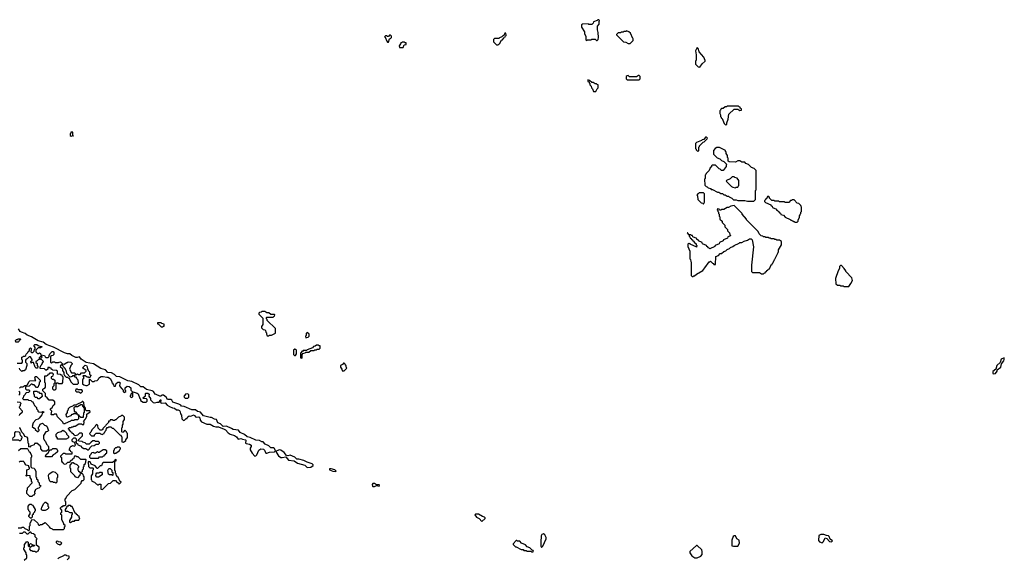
# Model space of a CAD drawing. Extents: x 2769579 to 2883812, y 684207 to 828660.
# Tile 290 of 505: x 2810299 to 2824390, y 747626 to 755340. Entities that reach past the tile are written whole.
import ezdxf

# ---------------------------------------------------------------- set-up
doc = ezdxf.new("R2010")
doc.units = 0

msp = doc.modelspace()

# ---------------------------------------------------------------- linework, layer by layer
at = {"layer": '0CON02XD'}
for points in [[(2818565, 755040), (2818580, 755055), (2818582, 755085), (2818580, 755155), (2818568, 755195), (2818570, 755245), (2818590, 755275), (2818590, 755315), (2818598, 755328), (2818585, 755340), (2818575, 755340), (2818565, 755330), (2818512, 755308), (2818508, 755292), (2818485, 755270), (2818445, 755270), (2818435, 755280), (2818352, 755278), (2818340, 755265), (2818340, 755235), (2818380, 755165), (2818380, 755135), (2818400, 755105), (2818402, 755052), (2818415, 755040), (2818425, 755050), (2818475, 755050), (2818485, 755060), (2818535, 755060), (2818552, 755042), (2818565, 755040)], [(2817145, 754980), (2817155, 754990), (2817168, 754992), (2817192, 755048), (2817208, 755052), (2817212, 755068), (2817228, 755072), (2817232, 755088), (2817248, 755092), (2817250, 755105), (2817260, 755115), (2817258, 755148), (2817242, 755148), (2817228, 755112), (2817215, 755110), (2817198, 755092), (2817165, 755080), (2817155, 755070), (2817095, 755070), (2817082, 755058), (2817082, 755022), (2817122, 754982), (2817145, 754980)], [(2819035, 755000), (2819078, 755042), (2819080, 755065), (2819072, 755072), (2819040, 755145), (2819018, 755168), (2818985, 755180), (2818975, 755170), (2818945, 755170), (2818935, 755160), (2818905, 755160), (2818895, 755150), (2818865, 755150), (2818842, 755128), (2818842, 755122), (2818942, 755022), (2818975, 755020), (2819005, 755000), (2819035, 755000)], [(2815575, 755020), (2815592, 755068), (2815608, 755072), (2815620, 755085), (2815620, 755105), (2815605, 755120), (2815592, 755118), (2815575, 755100), (2815565, 755100), (2815555, 755110), (2815535, 755110), (2815520, 755095), (2815528, 755088), (2815552, 755032), (2815565, 755020), (2815575, 755020)], [(2815785, 754940), (2815802, 754978), (2815830, 754985), (2815828, 755008), (2815815, 755010), (2815805, 755020), (2815775, 755020), (2815765, 755010), (2815752, 755008), (2815750, 754995), (2815730, 754965), (2815735, 754940), (2815785, 754940)], [(2820035, 754660), (2820065, 754708), (2820110, 754745), (2820110, 754755), (2820090, 754805), (2820025, 754880), (2820010, 754925), (2819995, 754940), (2819972, 754895), (2819980, 754835), (2819980, 754765), (2819973, 754743), (2819972, 754705), (2820010, 754665), (2820035, 754660)], [(2818545, 754310), (2818562, 754348), (2818580, 754365), (2818578, 754408), (2818565, 754410), (2818555, 754420), (2818535, 754420), (2818505, 754440), (2818485, 754440), (2818455, 754470), (2818432, 754478), (2818430, 754455), (2818448, 754448), (2818450, 754435), (2818460, 754425), (2818460, 754405), (2818478, 754388), (2818480, 754365), (2818498, 754348), (2818512, 754312), (2818545, 754310)], [(2819165, 754480), (2819180, 754495), (2819180, 754525), (2819165, 754540), (2819155, 754540), (2819125, 754520), (2819025, 754520), (2819005, 754540), (2818992, 754538), (2818980, 754525), (2818980, 754495), (2818995, 754480), (2819165, 754480)], [(2820405, 753830), (2820420, 753845), (2820420, 753865), (2820437, 753913), (2820450, 753985), (2820525, 754060), (2820575, 754060), (2820605, 754040), (2820628, 754042), (2820630, 754065), (2820612, 754072), (2820608, 754088), (2820595, 754090), (2820585, 754100), (2820425, 754100), (2820415, 754090), (2820395, 754090), (2820365, 754070), (2820345, 754070), (2820332, 754058), (2820330, 754045), (2820320, 754035), (2820320, 753995), (2820330, 753975), (2820330, 753955), (2820340, 753945), (2820340, 753935), (2820350, 753925), (2820380, 753855), (2820405, 753830)], [(2811065, 753670), (2811070, 753675), (2811060, 753680), (2811058, 753728), (2811032, 753728), (2811030, 753715), (2811020, 753705), (2811022, 753682), (2811035, 753670), (2811060, 753680), (2811065, 753670)], [(2820005, 753450), (2820020, 753465), (2820020, 753515), (2820030, 753525), (2820030, 753535), (2820082, 753588), (2820095, 753590), (2820138, 753632), (2820140, 753645), (2820128, 753658), (2820112, 753658), (2820088, 753622), (2820065, 753620), (2820058, 753612), (2819985, 753580), (2819972, 753568), (2819970, 753495), (2819980, 753485), (2819980, 753475), (2820005, 753450)], [(2820805, 752740), (2820830, 752765), (2820830, 752895), (2820840, 752905), (2820838, 753178), (2820808, 753208), (2820772, 753222), (2820728, 753268), (2820692, 753282), (2820675, 753300), (2820635, 753300), (2820605, 753320), (2820575, 753320), (2820545, 753300), (2820452, 753302), (2820440, 753315), (2820440, 753355), (2820430, 753365), (2820430, 753395), (2820410, 753425), (2820410, 753445), (2820402, 753452), (2820400, 753465), (2820315, 753508), (2820275, 753508), (2820250, 753495), (2820230, 753465), (2820230, 753415), (2820282, 753362), (2820318, 753348), (2820342, 753322), (2820378, 753308), (2820420, 753265), (2820410, 753255), (2820410, 753235), (2820365, 753180), (2820345, 753180), (2820325, 753200), (2820310, 753205), (2820258, 753258), (2820212, 753258), (2820202, 753248), (2820198, 753232), (2820182, 753218), (2820168, 753182), (2820122, 753138), (2820120, 753125), (2820110, 753115), (2820110, 753065), (2820100, 753055), (2820102, 752972), (2820125, 752950), (2820138, 752948), (2820152, 752932), (2820185, 752920), (2820195, 752910), (2820215, 752910), (2820285, 752870), (2820305, 752870), (2820335, 752850), (2820355, 752850), (2820375, 752830), (2820395, 752830), (2820425, 752810), (2820445, 752810), (2820452, 752802), (2820490, 752785), (2820515, 752760), (2820555, 752760), (2820575, 752750), (2820675, 752750), (2820715, 752740), (2820805, 752740)], [(2820545, 752932), (2820555, 752940), (2820578, 752942), (2820580, 752955), (2820590, 752965), (2820590, 753035), (2820568, 753068), (2820535, 753080), (2820525, 753090), (2820495, 753090), (2820465, 753060), (2820412, 753038), (2820410, 753025), (2820485, 752950), (2820505, 752940), (2820545, 752932)], [(2820085, 752700), (2820100, 752725), (2820100, 752845), (2820085, 752860), (2820025, 752860), (2820015, 752850), (2820002, 752848), (2819992, 752828), (2820000, 752815), (2820002, 752765), (2820050, 752715), (2820075, 752710), (2820085, 752700)], [(2821425, 752440), (2821440, 752455), (2821440, 752475), (2821460, 752505), (2821460, 752535), (2821468, 752542), (2821470, 752555), (2821480, 752565), (2821480, 752585), (2821490, 752595), (2821490, 752655), (2821482, 752662), (2821478, 752678), (2821448, 752708), (2821425, 752710), (2821385, 752760), (2821355, 752760), (2821345, 752750), (2821332, 752748), (2821305, 752720), (2821255, 752720), (2821245, 752730), (2821175, 752730), (2821165, 752740), (2821105, 752740), (2821095, 752750), (2821062, 752752), (2821032, 752782), (2821030, 752795), (2821018, 752808), (2821002, 752808), (2820988, 752772), (2820972, 752768), (2820970, 752755), (2820960, 752745), (2820960, 752735), (2820972, 752722), (2821048, 752688), (2821052, 752672), (2821068, 752668), (2821072, 752652), (2821128, 752628), (2821132, 752612), (2821148, 752608), (2821152, 752592), (2821168, 752588), (2821172, 752572), (2821188, 752568), (2821192, 752552), (2821228, 752538), (2821252, 752512), (2821325, 752480), (2821335, 752470), (2821345, 752470), (2821355, 752460), (2821365, 752460), (2821375, 752450), (2821385, 752450), (2821395, 752440), (2821425, 752440)], [(2819935, 751660), (2819945, 751670), (2819955, 751670), (2819983, 751697), (2820075, 751750), (2820106, 751784), (2820165, 751870), (2820175, 751870), (2820185, 751880), (2820212, 751852), (2820228, 751848), (2820232, 751832), (2820258, 751832), (2820262, 751948), (2820298, 751962), (2820325, 751990), (2820345, 751990), (2820375, 752020), (2820405, 752030), (2820422, 752048), (2820458, 752062), (2820472, 752078), (2820505, 752090), (2820522, 752108), (2820595, 752140), (2820605, 752150), (2820635, 752150), (2820665, 752170), (2820715, 752180), (2820745, 752200), (2820765, 752200), (2820780, 752185), (2820800, 752085), (2820772, 751825), (2820770, 751735), (2820785, 751720), (2820885, 751720), (2820915, 751700), (2820945, 751700), (2820955, 751710), (2820968, 751712), (2820972, 751728), (2820988, 751732), (2820992, 751748), (2821008, 751752), (2821012, 751768), (2821028, 751772), (2821052, 751828), (2821068, 751832), (2821070, 751845), (2821078, 751852), (2821080, 751865), (2821088, 751872), (2821090, 751885), (2821098, 751892), (2821100, 751905), (2821108, 751912), (2821142, 751988), (2821150, 751995), (2821152, 752008), (2821160, 752015), (2821160, 752045), (2821200, 752115), (2821200, 752165), (2821175, 752180), (2821135, 752180), (2821125, 752190), (2821105, 752190), (2821095, 752200), (2821055, 752200), (2821045, 752210), (2821025, 752210), (2821015, 752220), (2820975, 752220), (2820965, 752230), (2820945, 752230), (2820935, 752240), (2820912, 752242), (2820882, 752272), (2820868, 752308), (2820700, 752475), (2820700, 752485), (2820640, 752555), (2820640, 752565), (2820525, 752680), (2820475, 752670), (2820445, 752650), (2820425, 752650), (2820375, 752620), (2820345, 752620), (2820335, 752610), (2820315, 752610), (2820308, 752628), (2820285, 752630), (2820280, 752615), (2820288, 752608), (2820290, 752595), (2820300, 752585), (2820300, 752565), (2820310, 752555), (2820310, 752525), (2820320, 752515), (2820320, 752485), (2820350, 752455), (2820350, 752435), (2820390, 752395), (2820390, 752375), (2820430, 752335), (2820430, 752315), (2820458, 752288), (2820460, 752265), (2820468, 752258), (2820470, 752245), (2820432, 752228), (2820428, 752212), (2820372, 752188), (2820368, 752172), (2820312, 752148), (2820308, 752132), (2820252, 752108), (2820248, 752092), (2820175, 752060), (2820165, 752070), (2820152, 752072), (2820148, 752088), (2820132, 752092), (2820128, 752108), (2820072, 752132), (2820068, 752148), (2820012, 752172), (2820008, 752188), (2819992, 752192), (2819988, 752208), (2819932, 752232), (2819928, 752248), (2819915, 752250), (2819905, 752260), (2819880, 752260), (2819858, 752288), (2819852, 752288), (2819872, 752262), (2819880, 752260), (2819880, 752235), (2819888, 752228), (2819892, 752212), (2819908, 752208), (2819912, 752192), (2819928, 752188), (2819932, 752172), (2819948, 752168), (2819952, 752152), (2819978, 752128), (2819980, 752115), (2819990, 752105), (2819985, 752080), (2819978, 752088), (2819905, 752120), (2819895, 752130), (2819885, 752130), (2819875, 752140), (2819860, 752125), (2819863, 752093), (2819890, 752025), (2819890, 751915), (2819900, 751905), (2819902, 751878), (2819910, 751865), (2819910, 751675), (2819922, 751662), (2819935, 751660)], [(2822165, 751520), (2822195, 751560), (2822218, 751605), (2822210, 751645), (2822120, 751735), (2822120, 751745), (2822098, 751778), (2822058, 751818), (2822045, 751820), (2822030, 751805), (2822030, 751775), (2822010, 751745), (2821972, 751635), (2821980, 751555), (2822005, 751540), (2822035, 751540), (2822045, 751530), (2822085, 751530), (2822095, 751520), (2822165, 751520)], [(2813865, 750810), (2813875, 750820), (2813905, 750820), (2813958, 750852), (2813960, 750915), (2813842, 751032), (2813840, 751045), (2813830, 751055), (2813830, 751075), (2813835, 751080), (2813925, 751080), (2813935, 751090), (2813948, 751092), (2813950, 751115), (2813945, 751120), (2813895, 751120), (2813865, 751140), (2813835, 751140), (2813805, 751160), (2813765, 751160), (2813755, 751150), (2813732, 751148), (2813720, 751135), (2813722, 751122), (2813780, 751065), (2813780, 750975), (2813760, 750945), (2813760, 750925), (2813782, 750902), (2813805, 750900), (2813818, 750888), (2813820, 750865), (2813830, 750855), (2813830, 750835), (2813838, 750828), (2813842, 750812), (2813865, 750810)], [(2810462, 750618), (2810460, 750585), (2810472, 750572), (2810488, 750572), (2810508, 750592), (2810510, 750615), (2810520, 750625), (2810520, 750645), (2810500, 750675), (2810515, 750690), (2810545, 750690), (2810563, 750673), (2810595, 750660), (2810618, 750658), (2810618, 750652), (2810605, 750650), (2810595, 750640), (2810562, 750638), (2810532, 750608), (2810530, 750585), (2810555, 750560), (2810575, 750560), (2810585, 750570), (2810598, 750558), (2810602, 750542), (2810655, 750530), (2810662, 750512), (2810675, 750500), (2810708, 750502), (2810720, 750515), (2810720, 750535), (2810728, 750542), (2810730, 750555), (2810765, 750590), (2810778, 750588), (2810788, 750575), (2810787, 750543), (2810775, 750530), (2810752, 750528), (2810740, 750515), (2810740, 750435), (2810755, 750420), (2810775, 750440), (2810795, 750440), (2810805, 750430), (2810855, 750430), (2810863, 750437), (2810885, 750440), (2810912, 750412), (2810935, 750408), (2810975, 750430), (2810985, 750430), (2810995, 750440), (2811030, 750435), (2811050, 750415), (2811050, 750405), (2811030, 750385), (2811010, 750335), (2811042, 750282), (2811085, 750280), (2811098, 750268), (2811100, 750260), (2811092, 750258), (2811080, 750240), (2811055, 750240), (2811048, 750232), (2811022, 750222), (2810972, 750272), (2810970, 750305), (2810962, 750312), (2810950, 750345), (2810922, 750372), (2810918, 750388), (2810905, 750400), (2810895, 750390), (2810882, 750388), (2810880, 750375), (2810910, 750345), (2810910, 750315), (2810930, 750285), (2810930, 750265), (2810938, 750258), (2810942, 750242), (2810965, 750220), (2810985, 750220), (2810995, 750210), (2811008, 750208), (2811032, 750152), (2811065, 750120), (2811125, 750120), (2811140, 750135), (2811138, 750178), (2811122, 750192), (2811118, 750208), (2811105, 750220), (2811092, 750222), (2811080, 750240), (2811088, 750242), (2811100, 750260), (2811115, 750260), (2811125, 750270), (2811135, 750260), (2811165, 750260), (2811185, 750280), (2811225, 750280), (2811250, 750305), (2811250, 750315), (2811200, 750355), (2811235, 750390), (2811255, 750388), (2811267, 750367), (2811270, 750335), (2811280, 750325), (2811280, 750315), (2811300, 750295), (2811300, 750265), (2811320, 750245), (2811312, 750238), (2811308, 750222), (2811295, 750210), (2811285, 750220), (2811265, 750220), (2811235, 750240), (2811202, 750238), (2811210, 750225), (2811210, 750195), (2811200, 750185), (2811200, 750125), (2811215, 750110), (2811245, 750100), (2811265, 750100), (2811298, 750122), (2811300, 750185), (2811305, 750190), (2811335, 750160), (2811365, 750160), (2811375, 750170), (2811408, 750172), (2811428, 750192), (2811430, 750205), (2811440, 750215), (2811465, 750228), (2811495, 750232), (2811545, 750218), (2811565, 750218), (2811598, 750195), (2811620, 750155), (2811620, 750145), (2811630, 750135), (2811632, 750122), (2811640, 750115), (2811645, 750090), (2811668, 750092), (2811682, 750128), (2811705, 750150), (2811728, 750148), (2811740, 750135), (2811730, 750125), (2811728, 750098), (2811740, 750075), (2811755, 750060), (2811768, 750058), (2811770, 750045), (2811780, 750035), (2811780, 750015), (2811795, 750000), (2811820, 750015), (2811820, 750025), (2811810, 750035), (2811810, 750065), (2811835, 750090), (2811868, 750088), (2811890, 750065), (2811890, 750035), (2811910, 750015), (2811910, 749995), (2811890, 749975), (2811890, 749965), (2811880, 749955), (2811882, 749942), (2811895, 749930), (2811908, 749932), (2811920, 749945), (2811920, 750005), (2811925, 750010), (2811982, 749992), (2811995, 749980), (2812020, 749915), (2812030, 749905), (2812030, 749885), (2812065, 749862), (2812107, 749863), (2812122, 749878), (2812122, 749902), (2812115, 749910), (2812073, 749913), (2812060, 749925), (2812098, 749952), (2812100, 749985), (2812105, 749990), (2812135, 749990), (2812150, 749975), (2812148, 749948), (2812170, 749915), (2812170, 749895), (2812208, 749858), (2812235, 749852), (2812268, 749862), (2812295, 749860), (2812310, 749895), (2812320, 749895), (2812320, 749875), (2812310, 749865), (2812325, 749850), (2812382, 749852), (2812411, 749821), (2812445, 749800), (2812485, 749780), (2812517, 749777), (2812545, 749750), (2812565, 749752), (2812585, 749742), (2812598, 749725), (2812600, 749695), (2812617, 749677), (2812620, 749625), (2812645, 749600), (2812658, 749602), (2812682, 749628), (2812695, 749630), (2812700, 749645), (2812723, 749667), (2812745, 749663), (2812795, 749680), (2812803, 749673), (2812814, 749654), (2812825, 749648), (2812865, 749650), (2812877, 749637), (2812882, 749605), (2812899, 749579), (2812975, 749548), (2813025, 749548), (2813075, 749517), (2813105, 749507), (2813145, 749508), (2813227, 749477), (2813246, 749466), (2813284, 749424), (2813313, 749403), (2813375, 749383), (2813402, 749365), (2813425, 749330), (2813465, 749342), (2813490, 749330), (2813530, 749325), (2813537, 749317), (2813532, 749275), (2813538, 749268), (2813590, 749260), (2813612, 749245), (2813612, 749228), (2813598, 749205), (2813598, 749178), (2813625, 749130), (2813665, 749090), (2813678, 749092), (2813695, 749110), (2813722, 749175), (2813750, 749195), (2813788, 749188), (2813802, 749175), (2813824, 749134), (2813835, 749130), (2813875, 749147), (2813947, 749153), (2813960, 749165), (2813945, 749198), (2813935, 749207), (2813895, 749207), (2813865, 749238), (2813810, 749260), (2813785, 749293), (2813764, 749294), (2813733, 749313), (2813678, 749318), (2813596, 749356), (2813555, 749368), (2813515, 749397), (2813456, 749426), (2813431, 749461), (2813355, 749472), (2813328, 749485), (2813259, 749519), (2813213, 749513), (2813175, 749553), (2813135, 749568), (2813115, 749612), (2813085, 749618), (2813045, 749643), (2813024, 749644), (2812928, 749668), (2812885, 749718), (2812866, 749726), (2812845, 749728), (2812815, 749750), (2812765, 749750), (2812655, 749802), (2812615, 749803), (2812605, 749817), (2812575, 749833), (2812493, 749863), (2812475, 749892), (2812462, 749902), (2812415, 749899), (2812395, 749932), (2812355, 749962), (2812335, 749962), (2812320, 749950), (2812305, 749949), (2812250, 749970), (2812238, 749978), (2812214, 750014), (2812195, 750026), (2812112, 750042), (2812065, 750082), (2812035, 750084), (2812005, 750110), (2811905, 750157), (2811845, 750166), (2811730, 750225), (2811685, 750229), (2811655, 750260), (2811614, 750284), (2811562, 750285), (2811528, 750325), (2811462, 750342), (2811355, 750410), (2811250, 750430), (2811180, 750480), (2811155, 750510), (2811120, 750500), (2811103, 750503), (2811045, 750531), (2811016, 750556), (2810985, 750556), (2810941, 750571), (2810785, 750650), (2810676, 750686), (2810635, 750722), (2810565, 750740), (2810468, 750798), (2810404, 750824), (2810376, 750846), (2810324, 750864), (2810306, 750876), (2810282, 750912)], [(2812345, 750940), (2812355, 750950), (2812368, 750952), (2812368, 750978), (2812335, 750990), (2812325, 751000), (2812272, 750998), (2812270, 750985), (2812288, 750978), (2812322, 750942), (2812345, 750940)], [(2810275, 750720), (2810242, 750722), (2810240, 750745), (2810252, 750758), (2810265, 750760), (2810275, 750770), (2810305, 750770), (2810310, 750765), (2810308, 750752), (2810292, 750748), (2810288, 750732), (2810275, 750720)], [(2814395, 750780), (2814405, 750790), (2814428, 750792), (2814440, 750805), (2814440, 750835), (2814415, 750860), (2814400, 750845), (2814400, 750815), (2814390, 750805), (2814395, 750780)], [(2810265, 750420), (2810328, 750422), (2810340, 750435), (2810340, 750465), (2810330, 750475), (2810332, 750508), (2810345, 750510), (2810355, 750520), (2810375, 750520), (2810388, 750532), (2810392, 750548), (2810418, 750572), (2810422, 750588), (2810438, 750602), (2810440, 750625), (2810452, 750638), (2810468, 750628), (2810462, 750618)], [(2814245, 750530), (2814260, 750555), (2814260, 750605), (2814248, 750618), (2814235, 750620), (2814220, 750605), (2814220, 750545), (2814232, 750532), (2814245, 750530)], [(2814335, 750490), (2814340, 750495), (2814340, 750545), (2814352, 750558), (2814385, 750570), (2814395, 750580), (2814435, 750580), (2814465, 750600), (2814515, 750600), (2814525, 750610), (2814545, 750610), (2814555, 750620), (2814585, 750620), (2814600, 750635), (2814598, 750668), (2814585, 750670), (2814575, 750680), (2814545, 750680), (2814528, 750662), (2814505, 750660), (2814488, 750642), (2814415, 750610), (2814405, 750600), (2814355, 750600), (2814345, 750590), (2814332, 750588), (2814330, 750575), (2814320, 750565), (2814320, 750495), (2814335, 750490)], [(2810952, 748478), (2810958, 748482), (2810972, 748518), (2811052, 748598), (2811088, 748612), (2811178, 748702), (2811182, 748728), (2811195, 748740), (2811208, 748742), (2811220, 748755), (2811220, 748795), (2811210, 748805), (2811208, 748828), (2811195, 748840), (2811172, 748838), (2811162, 748828), (2811160, 748815), (2811125, 748780), (2811092, 748792), (2811088, 748808), (2811030, 748865), (2811030, 748905), (2811020, 748915), (2811022, 748958), (2811055, 749000), (2811065, 749000), (2811082, 748982), (2811118, 748968), (2811140, 748945), (2811140, 748925), (2811130, 748915), (2811130, 748895), (2811138, 748888), (2811140, 748875), (2811165, 748860), (2811185, 748860), (2811200, 748875), (2811200, 748895), (2811210, 748905), (2811210, 748935), (2811220, 748945), (2811222, 748968), (2811240, 748985), (2811250, 749035), (2811245, 749040), (2811175, 749040), (2811138, 749078), (2811115, 749080), (2811105, 749090), (2811085, 749090), (2811068, 749052), (2811052, 749048), (2811048, 749032), (2811032, 749028), (2811005, 749000), (2810982, 748998), (2810958, 748972), (2810935, 748970), (2810928, 748988), (2810912, 748992), (2810910, 749005), (2810900, 749015), (2810900, 749065), (2810890, 749075), (2810890, 749095), (2810925, 749130), (2810945, 749130), (2810955, 749120), (2811048, 749122), (2811048, 749148), (2811032, 749152), (2811028, 749168), (2811012, 749172), (2811010, 749195), (2811018, 749202), (2811022, 749218), (2811035, 749230), (2811045, 749230), (2811055, 749240), (2811085, 749230), (2811100, 749245), (2811088, 749278), (2811075, 749290), (2811062, 749292), (2811050, 749305), (2811052, 749328), (2811075, 749350), (2811095, 749350), (2811108, 749338), (2811110, 749305), (2811100, 749295), (2811108, 749288), (2811112, 749272), (2811128, 749268), (2811132, 749252), (2811168, 749238), (2811195, 749210), (2811205, 749210), (2811215, 749200), (2811245, 749200), (2811275, 749180), (2811285, 749180), (2811298, 749192), (2811302, 749208), (2811332, 749238), (2811365, 749240), (2811395, 749260), (2811425, 749260), (2811440, 749275), (2811440, 749285), (2811428, 749298), (2811385, 749300), (2811375, 749310), (2811345, 749310), (2811322, 749288), (2811295, 749260), (2811255, 749260), (2811238, 749278), (2811205, 749290), (2811195, 749300), (2811152, 749302), (2811142, 749312), (2811140, 749325), (2811198, 749382), (2811198, 749408), (2811185, 749420), (2811153, 749417), (2811125, 749390), (2811095, 749380), (2811085, 749390), (2811072, 749392), (2811068, 749408), (2811052, 749412), (2811048, 749428), (2811032, 749432), (2811028, 749448), (2811012, 749452), (2811010, 749465), (2811000, 749475), (2811000, 749485), (2811012, 749498), (2811035, 749500), (2811045, 749510), (2811065, 749510), (2811075, 749520), (2811095, 749520), (2811145, 749550), (2811185, 749550), (2811195, 749540), (2811218, 749542), (2811220, 749575), (2811210, 749585), (2811238, 749612), (2811240, 749625), (2811260, 749655), (2811262, 749688), (2811310, 749725), (2811305, 749740), (2811255, 749740), (2811242, 749752), (2811240, 749775), (2811220, 749805), (2811218, 749858), (2811205, 749870), (2811195, 749870), (2811188, 749862), (2811115, 749830), (2811105, 749820), (2811075, 749820), (2811065, 749810), (2811012, 749788), (2810992, 749768), (2810990, 749745), (2810980, 749735), (2810980, 749715), (2810960, 749685), (2810962, 749662), (2810975, 749650), (2810985, 749650), (2811035, 749670), (2811052, 749688), (2811065, 749690), (2811075, 749700), (2811105, 749700), (2811115, 749690), (2811128, 749692), (2811108, 749718), (2811095, 749720), (2811082, 749732), (2811080, 749785), (2811095, 749800), (2811125, 749800), (2811175, 749830), (2811195, 749830), (2811200, 749805), (2811220, 749775), (2811220, 749715), (2811212, 749708), (2811208, 749642), (2811172, 749642), (2811152, 749662), (2811150, 749675), (2811135, 749680), (2811130, 749675), (2811140, 749665), (2811140, 749625), (2811125, 749610), (2811085, 749610), (2811075, 749600), (2811035, 749600), (2811025, 749590), (2810952, 749558), (2810945, 749550), (2810925, 749550), (2810918, 749578), (2810842, 749652), (2810828, 749688), (2810795, 749690), (2810785, 749680), (2810755, 749680), (2810750, 749685), (2810760, 749735), (2810742, 749752), (2810740, 749765), (2810768, 749792), (2810772, 749808), (2810788, 749812), (2810790, 749825), (2810800, 749835), (2810800, 749865), (2810775, 749890), (2810722, 749892), (2810692, 749922), (2810670, 749945), (2810668, 749988), (2810630, 750025), (2810632, 750048), (2810645, 750060), (2810658, 750062), (2810670, 750075), (2810670, 750135), (2810660, 750145), (2810660, 750240), (2810685, 750240), (2810695, 750250), (2810708, 750252), (2810712, 750268), (2810725, 750270), (2810735, 750280), (2810765, 750280), (2810778, 750268), (2810780, 750255), (2810772, 750248), (2810768, 750232), (2810750, 750225), (2810750, 750205), (2810762, 750192), (2810785, 750190), (2810800, 750175), (2810800, 750135), (2810790, 750125), (2810790, 750095), (2810770, 750075), (2810770, 750055), (2810785, 750040), (2810805, 750040), (2810820, 750055), (2810820, 750125), (2810832, 750138), (2810845, 750140), (2810855, 750130), (2810905, 750130), (2810918, 750142), (2810920, 750225), (2810912, 750232), (2810908, 750248), (2810895, 750250), (2810885, 750260), (2810842, 750262), (2810840, 750305), (2810828, 750318), (2810775, 750320), (2810765, 750330), (2810752, 750332), (2810748, 750348), (2810735, 750350), (2810725, 750360), (2810702, 750358), (2810700, 750335), (2810685, 750320), (2810672, 750322), (2810655, 750340), (2810592, 750342), (2810590, 750365), (2810598, 750372), (2810602, 750388), (2810618, 750402), (2810620, 750415), (2810640, 750445), (2810618, 750468), (2810600, 750475), (2810602, 750488), (2810620, 750505), (2810618, 750518), (2810592, 750518), (2810590, 750505), (2810580, 750495), (2810578, 750472), (2810562, 750468), (2810548, 750452), (2810530, 750445), (2810532, 750432), (2810550, 750415), (2810550, 750385), (2810560, 750375), (2810555, 750350), (2810535, 750350), (2810520, 750365), (2810498, 750428), (2810475, 750430), (2810462, 750422), (2810460, 750445), (2810478, 750462), (2810480, 750475), (2810455, 750510), (2810435, 750510), (2810408, 750482), (2810392, 750478), (2810380, 750465), (2810380, 750435), (2810400, 750415), (2810402, 750385), (2810380, 750325), (2810365, 750310), (2810345, 750310), (2810332, 750302), (2810302, 750332), (2810298, 750348)], [(2824235, 750268), (2824265, 750272), (2824288, 750305), (2824290, 750325), (2824338, 750362), (2824348, 750412), (2824383, 750455), (2824390, 750475), (2824388, 750498), (2824344, 750476), (2824329, 750431), (2824284, 750385), (2824270, 750335), (2824225, 750300), (2824225, 750272), (2824235, 750268)], [(2814945, 750310), (2814978, 750342), (2814980, 750355), (2814970, 750365), (2814970, 750385), (2814962, 750392), (2814958, 750408), (2814945, 750420), (2814935, 750420), (2814918, 750402), (2814890, 750385), (2814890, 750365), (2814910, 750335), (2814912, 750312), (2814945, 750310)], [(2810298, 750062), (2810315, 750080), (2810345, 750080), (2810375, 750100), (2810398, 750102), (2810418, 750122), (2810430, 750155), (2810445, 750170), (2810528, 750172), (2810520, 750185), (2810520, 750205), (2810510, 750215), (2810525, 750230), (2810538, 750228), (2810590, 750175), (2810590, 750155), (2810580, 750145), (2810580, 750115), (2810572, 750108), (2810558, 750072), (2810542, 750072), (2810508, 750108), (2810485, 750110), (2810475, 750120), (2810462, 750118), (2810435, 750090), (2810392, 750088), (2810380, 750075), (2810382, 750052), (2810395, 750040), (2810428, 750038), (2810438, 750028), (2810440, 750015), (2810425, 750000), (2810392, 749998), (2810382, 749988), (2810378, 749972), (2810352, 749948), (2810350, 749925), (2810340, 749915), (2810355, 749900), (2810415, 749900), (2810425, 749890), (2810458, 749888), (2810472, 749872), (2810488, 749868), (2810502, 749832), (2810508, 749828), (2810512, 749812), (2810538, 749788), (2810540, 749765), (2810558, 749748), (2810560, 749735), (2810572, 749722), (2810615, 749720), (2810625, 749730), (2810650, 749725), (2810622, 749698), (2810618, 749682), (2810578, 749632), (2810565, 749620), (2810532, 749608), (2810490, 749565), (2810480, 749515), (2810505, 749490), (2810518, 749488), (2810522, 749472), (2810552, 749442), (2810565, 749440), (2810580, 749455), (2810580, 749465), (2810570, 749475), (2810570, 749505), (2810578, 749512), (2810592, 749548), (2810625, 749560), (2810652, 749532), (2810675, 749530), (2810688, 749518), (2810710, 749455), (2810695, 749440), (2810672, 749438), (2810640, 749385), (2810640, 749335), (2810648, 749328), (2810652, 749312), (2810668, 749298), (2810682, 749262), (2810698, 749248), (2810700, 749235), (2810710, 749225), (2810710, 749185), (2810685, 749160)], [(2810288, 749962), (2810300, 749975), (2810300, 750005), (2810288, 750018)], [(2810585, 749910), (2810565, 749910), (2810548, 749928), (2810525, 749930), (2810512, 749942), (2810510, 749965), (2810500, 749975), (2810502, 750018), (2810545, 750020), (2810555, 750010), (2810568, 750008), (2810585, 749990), (2810605, 749990), (2810618, 749978), (2810620, 749945), (2810585, 749910)], [(2811175, 749990), (2811200, 750015), (2811200, 750025), (2811188, 750038), (2811135, 750040), (2811125, 750050), (2811102, 750048), (2811100, 750025), (2811112, 750012), (2811145, 750010), (2811175, 749990)], [(2812705, 749920), (2812720, 749935), (2812718, 749968), (2812705, 749980), (2812672, 749978), (2812650, 749945), (2812652, 749932), (2812665, 749920), (2812705, 749920)], [(2810298, 749792), (2810300, 749805), (2810310, 749815), (2810310, 749835), (2810320, 749845), (2810308, 749858), (2810265, 749860)], [(2810295, 749670), (2810302, 749688), (2810338, 749722), (2810340, 749735), (2810290, 749785)], [(2811785, 749290), (2811818, 749312), (2811820, 749325), (2811840, 749355), (2811840, 749415), (2811832, 749422), (2811830, 749435), (2811805, 749460), (2811778, 749432), (2811765, 749430), (2811760, 749435), (2811760, 749495), (2811770, 749505), (2811770, 749535), (2811780, 749545), (2811780, 749585), (2811800, 749615), (2811800, 749645), (2811775, 749670), (2811755, 749670), (2811745, 749660), (2811712, 749648), (2811675, 749610), (2811665, 749610), (2811655, 749600), (2811635, 749600), (2811625, 749610), (2811592, 749608), (2811588, 749592), (2811572, 749588), (2811568, 749572), (2811530, 749535), (2811528, 749522), (2811490, 749485), (2811488, 749472), (2811475, 749460), (2811452, 749462), (2811422, 749492), (2811418, 749528), (2811405, 749540), (2811392, 749538), (2811382, 749528), (2811378, 749512), (2811332, 749468), (2811318, 749432), (2811300, 749415), (2811302, 749402), (2811325, 749380), (2811368, 749382), (2811370, 749395), (2811395, 749420), (2811445, 749420), (2811455, 749410), (2811485, 749400), (2811495, 749410), (2811508, 749412), (2811510, 749425), (2811518, 749432), (2811522, 749448), (2811538, 749462), (2811540, 749485), (2811552, 749498), (2811565, 749500), (2811575, 749510), (2811605, 749510), (2811622, 749492), (2811638, 749488), (2811732, 749392), (2811748, 749388), (2811750, 749375), (2811760, 749365), (2811760, 749295), (2811785, 749290)], [(2810685, 749160), (2810632, 749162), (2810602, 749192), (2810600, 749225), (2810592, 749232), (2810588, 749248), (2810572, 749252), (2810558, 749268), (2810545, 749270), (2810535, 749280), (2810525, 749270), (2810512, 749268), (2810508, 749252), (2810455, 749230), (2810445, 749220), (2810432, 749222), (2810430, 749265), (2810420, 749275), (2810418, 749348), (2810405, 749360), (2810372, 749372), (2810360, 749405), (2810332, 749432), (2810308, 749488), (2810292, 749492)], [(2810305, 749310), (2810295, 749310), (2810285, 749320), (2810195, 749320), (2810180, 749335), (2810192, 749348), (2810208, 749352), (2810230, 749375), (2810230, 749425), (2810245, 749440), (2810288, 749438), (2810300, 749425), (2810300, 749405), (2810308, 749398), (2810310, 749385), (2810330, 749365), (2810330, 749345), (2810322, 749338), (2810318, 749322), (2810305, 749310)], [(2810965, 749330), (2810842, 749332), (2810840, 749345), (2810820, 749375), (2810820, 749405), (2810845, 749430), (2810895, 749440), (2810915, 749460), (2810925, 749450), (2810935, 749450), (2810968, 749418), (2810970, 749405), (2811000, 749375), (2810998, 749352), (2810965, 749330)], [(2811655, 749120), (2811665, 749130), (2811675, 749130), (2811692, 749148), (2811705, 749150), (2811728, 749172), (2811730, 749185), (2811740, 749195), (2811740, 749205), (2811728, 749218), (2811695, 749220), (2811685, 749210), (2811672, 749208), (2811652, 749188), (2811650, 749175), (2811640, 749165), (2811640, 749135), (2811655, 749120)], [(2810282, 749168), (2810315, 749200), (2810405, 749200), (2810418, 749188), (2810435, 749150), (2810448, 749148), (2810450, 749135), (2810470, 749105), (2810470, 749075), (2810460, 749065), (2810460, 748935), (2810475, 748920), (2810508, 748918), (2810510, 748905), (2810530, 748875), (2810530, 748795), (2810540, 748785), (2810540, 748765), (2810558, 748748), (2810560, 748725), (2810578, 748708), (2810580, 748685), (2810600, 748665), (2810598, 748652), (2810575, 748630), (2810553, 748627), (2810520, 748605), (2810520, 748595), (2810510, 748585), (2810510, 748565), (2810520, 748555), (2810512, 748548), (2810508, 748532), (2810492, 748528), (2810475, 748510)], [(2810755, 749080), (2810675, 749080), (2810670, 749085), (2810672, 749108), (2810688, 749112), (2810692, 749128), (2810708, 749132), (2810710, 749145), (2810732, 749178), (2810755, 749180), (2810775, 749200), (2810828, 749198), (2810830, 749185), (2810840, 749175), (2810838, 749152), (2810805, 749120), (2810780, 749110), (2810755, 749080)], [(2811425, 749060), (2811440, 749080), (2811485, 749080), (2811495, 749090), (2811508, 749092), (2811512, 749108), (2811528, 749112), (2811532, 749128), (2811548, 749132), (2811548, 749168), (2811535, 749170), (2811525, 749180), (2811495, 749180), (2811435, 749140), (2811425, 749140), (2811415, 749150), (2811385, 749130), (2811365, 749130), (2811355, 749140), (2811332, 749138), (2811322, 749128), (2811318, 749112), (2811300, 749095), (2811300, 749075), (2811312, 749062), (2811425, 749060)], [(2814415, 748928), (2814465, 748933), (2814498, 748955), (2814498, 748965), (2814485, 748977), (2814415, 749002), (2814365, 749029), (2814296, 749046), (2814267, 749047), (2814235, 749073), (2814168, 749102), (2814135, 749094), (2814119, 749099), (2814085, 749140), (2814035, 749173), (2814015, 749179), (2813980, 749165), (2813970, 749155), (2813970, 749145), (2814002, 749095), (2814035, 749072), (2814055, 749068), (2814107, 749077), (2814145, 749033), (2814225, 749022), (2814275, 748990), (2814380, 748960), (2814415, 748928)], [(2810475, 748510), (2810445, 748510), (2810400, 748555), (2810400, 748595), (2810410, 748605), (2810410, 748635), (2810480, 748705), (2810480, 748715), (2810470, 748725), (2810470, 748755), (2810450, 748785), (2810448, 748808), (2810405, 748810), (2810395, 748800), (2810390, 748805), (2810390, 748815), (2810400, 748825), (2810400, 748885), (2810412, 748898), (2810428, 748902), (2810438, 748912), (2810440, 748925), (2810432, 748932), (2810428, 748948), (2810392, 748962), (2810372, 748982), (2810368, 748998), (2810348, 749018), (2810335, 749010), (2810305, 749010), (2810292, 749002)], [(2811485, 748610), (2811572, 748698), (2811598, 748702), (2811635, 748740), (2811668, 748738), (2811692, 748712), (2811708, 748708), (2811725, 748690), (2811750, 748715), (2811732, 748732), (2811708, 748788), (2811692, 748792), (2811690, 748805), (2811680, 748815), (2811680, 748835), (2811670, 748845), (2811670, 748875), (2811660, 748885), (2811660, 749020), (2811678, 749022), (2811680, 749035), (2811675, 749040), (2811662, 749038), (2811660, 749020), (2811625, 749000), (2811495, 749000), (2811482, 748988), (2811468, 748952), (2811452, 748948), (2811415, 748910), (2811402, 748912), (2811398, 748928), (2811378, 748948), (2811322, 748972), (2811308, 749008), (2811285, 749010), (2811280, 749005), (2811282, 748942), (2811305, 748920), (2811345, 748920), (2811350, 748915), (2811350, 748895), (2811340, 748885), (2811340, 748835), (2811320, 748805), (2811320, 748755), (2811328, 748748), (2811332, 748732), (2811368, 748718), (2811392, 748692), (2811405, 748690), (2811415, 748680), (2811425, 748680), (2811435, 748690), (2811458, 748688), (2811460, 748615), (2811485, 748610)], [(2810815, 748700), (2810805, 748710), (2810785, 748710), (2810775, 748720), (2810742, 748722), (2810732, 748732), (2810718, 748768), (2810712, 748815), (2810720, 748835), (2810775, 748868), (2810805, 748860), (2810840, 748825), (2810840, 748785), (2810830, 748775), (2810830, 748715), (2810815, 748700)], [(2811425, 748790), (2811405, 748790), (2811390, 748805), (2811392, 748838), (2811405, 748850), (2811435, 748850), (2811445, 748860), (2811468, 748858), (2811480, 748845), (2811478, 748822), (2811425, 748790)], [(2811625, 748810), (2811615, 748820), (2811585, 748820), (2811572, 748832), (2811562, 748885), (2811575, 748910), (2811595, 748910), (2811618, 748888), (2811620, 748865), (2811630, 748855), (2811630, 748815), (2811625, 748810)], [(2814825, 748870), (2814830, 748875), (2814810, 748895), (2814755, 748906), (2814732, 748905), (2814735, 748892), (2814780, 748875), (2814825, 748870)], [(2815375, 748652), (2815405, 748670), (2815445, 748660), (2815450, 748675), (2815445, 748680), (2815405, 748680), (2815375, 748697), (2815354, 748696), (2815342, 748685), (2815348, 748658), (2815355, 748652), (2815375, 748652)], [(2810275, 748060), (2810325, 748060), (2810335, 748070), (2810355, 748070), (2810372, 748052), (2810408, 748038), (2810425, 748020), (2810440, 748035), (2810440, 748085), (2810450, 748095), (2810450, 748135), (2810458, 748142), (2810475, 748180), (2810508, 748178), (2810558, 748128), (2810562, 748112), (2810575, 748100), (2810585, 748100), (2810595, 748110), (2810615, 748110), (2810665, 748140), (2810718, 748088), (2810720, 748075), (2810732, 748062), (2810765, 748050), (2810775, 748040), (2810925, 748040), (2810940, 748055), (2810940, 748075), (2810948, 748082), (2810950, 748095), (2810932, 748112), (2810930, 748125), (2810900, 748175), (2810900, 748245), (2810890, 748255), (2810890, 748275), (2810900, 748285), (2810900, 748315), (2810880, 748345), (2810902, 748368), (2810915, 748370), (2810925, 748380), (2810945, 748380), (2810958, 748392), (2810960, 748435), (2810950, 748445), (2810952, 748478)], [(2810465, 748200), (2810452, 748202), (2810430, 748225), (2810430, 748235), (2810450, 748265), (2810450, 748285), (2810430, 748305), (2810430, 748315), (2810420, 748325), (2810420, 748375), (2810445, 748400), (2810465, 748400), (2810475, 748390), (2810488, 748388), (2810490, 748375), (2810520, 748325), (2810520, 748305), (2810512, 748298), (2810510, 748285), (2810492, 748268), (2810490, 748255), (2810480, 748245), (2810480, 748215), (2810465, 748200)], [(2810665, 748312), (2810632, 748312), (2810612, 748322), (2810610, 748345), (2810618, 748352), (2810642, 748408), (2810662, 748428), (2810675, 748430), (2810700, 748405), (2810700, 748375), (2810710, 748365), (2810710, 748345), (2810690, 748325), (2810665, 748312)], [(2811025, 748140), (2811055, 748160), (2811085, 748160), (2811095, 748170), (2811145, 748170), (2811160, 748205), (2811152, 748212), (2811148, 748228), (2811132, 748232), (2811128, 748248), (2811112, 748252), (2811108, 748268), (2811092, 748272), (2811048, 748368), (2811035, 748370), (2811025, 748380), (2810995, 748380), (2810985, 748370), (2810972, 748368), (2810970, 748355), (2810950, 748325), (2810950, 748305), (2810955, 748300), (2810985, 748300), (2811015, 748280), (2811045, 748280), (2811050, 748275), (2811050, 748255), (2811040, 748245), (2811040, 748215), (2811010, 748165), (2811012, 748142), (2811025, 748140)], [(2816915, 748152), (2816960, 748195), (2816960, 748205), (2816950, 748215), (2816923, 748223), (2816865, 748256), (2816825, 748258), (2816812, 748248), (2816838, 748215), (2816876, 748196), (2816915, 748152)], [(2810365, 747600), (2810400, 747635), (2810400, 747675), (2810392, 747682), (2810390, 747705), (2810360, 747755), (2810360, 747775), (2810370, 747785), (2810370, 747825), (2810402, 747868), (2810420, 747855), (2810420, 747805), (2810435, 747790), (2810440, 747795), (2810440, 747825), (2810455, 747840), (2810485, 747820), (2810510, 747815), (2810508, 747802), (2810475, 747800), (2810442, 747778), (2810440, 747755), (2810455, 747740), (2810475, 747740), (2810485, 747730), (2810515, 747730), (2810525, 747720), (2810545, 747720), (2810555, 747730), (2810568, 747732), (2810570, 747745), (2810580, 747755), (2810580, 747785), (2810540, 747815), (2810540, 747895), (2810550, 747905), (2810522, 747932), (2810520, 747955), (2810498, 747978), (2810475, 747980), (2810458, 747998), (2810445, 748000), (2810418, 747972), (2810405, 747970), (2810378, 747998), (2810355, 748000), (2810335, 747980), (2810295, 747980)], [(2817765, 747780), (2817785, 747800), (2817832, 747905), (2817832, 747925), (2817814, 747964), (2817795, 747978), (2817771, 747969), (2817764, 747946), (2817757, 747855), (2817758, 747805), (2817765, 747780)], [(2820515, 747798), (2820575, 747802), (2820599, 747841), (2820594, 747884), (2820561, 747905), (2820545, 747950), (2820525, 747950), (2820512, 747938), (2820492, 747885), (2820490, 747805), (2820515, 747798)], [(2821785, 747847), (2821801, 747865), (2821825, 747920), (2821849, 747909), (2821888, 747868), (2821915, 747862), (2821930, 747875), (2821900, 747900), (2821885, 747940), (2821875, 747950), (2821845, 747952), (2821805, 747967), (2821764, 747966), (2821738, 747952), (2821731, 747881), (2821745, 747861), (2821785, 747847)], [(2810875, 747820), (2810900, 747845), (2810888, 747858), (2810855, 747860), (2810845, 747870), (2810822, 747868), (2810822, 747852), (2810842, 747832), (2810875, 747820)], [(2817645, 747720), (2817650, 747725), (2817648, 747738), (2817632, 747742), (2817598, 747778), (2817562, 747792), (2817538, 747818), (2817482, 747842), (2817455, 747870), (2817425, 747870), (2817415, 747880), (2817405, 747880), (2817360, 747835), (2817360, 747825), (2817395, 747790), (2817405, 747790), (2817475, 747750), (2817505, 747750), (2817515, 747740), (2817545, 747740), (2817555, 747730), (2817615, 747730), (2817625, 747720), (2817645, 747720)], [(2819995, 747632), (2820045, 747658), (2820065, 747680), (2820068, 747725), (2820060, 747745), (2819995, 747810), (2819985, 747810), (2819890, 747725), (2819890, 747705), (2819920, 747660), (2819963, 747633), (2819995, 747632)], [(2810980, 747605), (2811008, 747632), (2811008, 747658), (2810975, 747660), (2810965, 747670), (2810935, 747670), (2810928, 747662), (2810855, 747630), (2810845, 747620)]]:
    msp.add_lwpolyline(points, dxfattribs=at)

doc.saveas('drawing.dxf')
